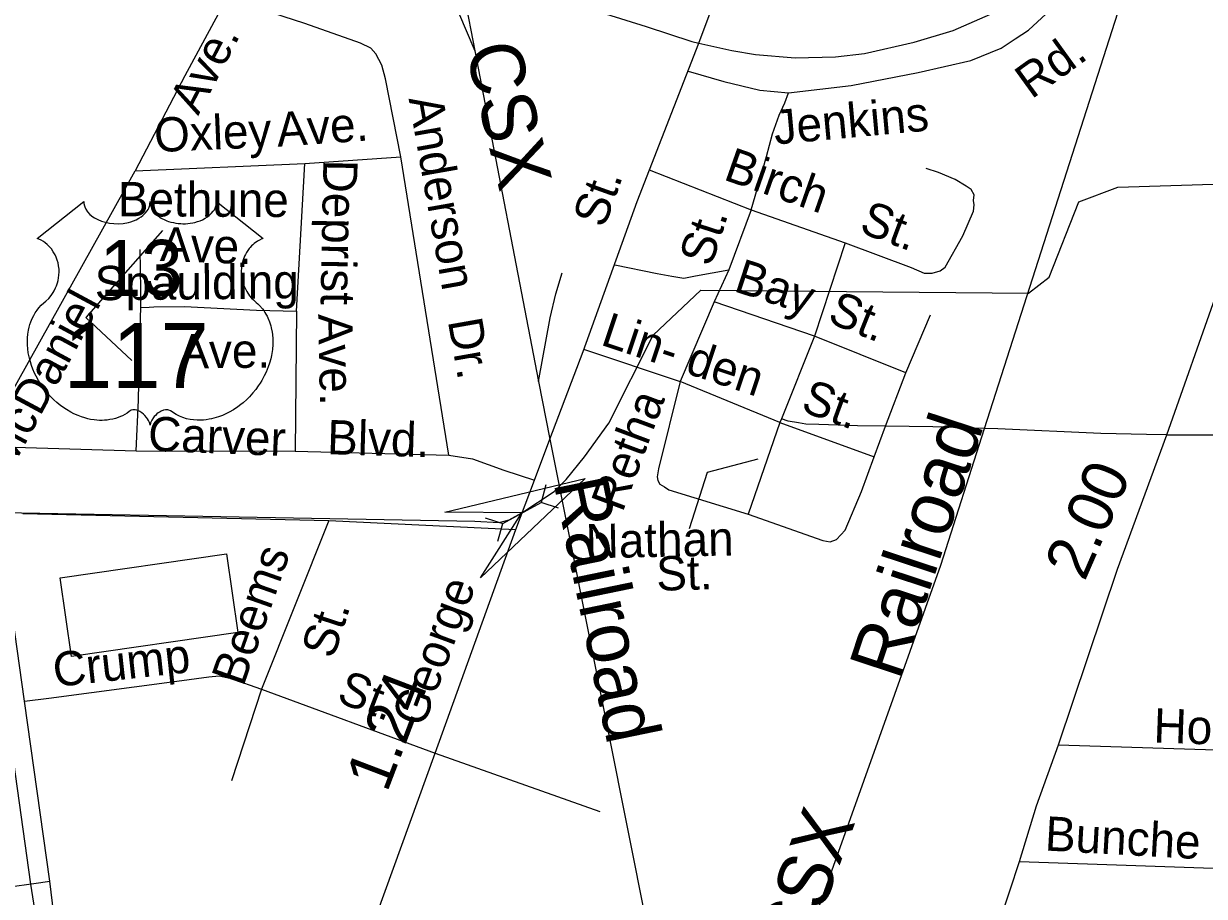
# Model space of a CAD drawing. Extents: x 2206922 to 2357709, y 510027 to 673830.
# Drawn here: x 2294711 to 2297982, y 589863 to 592281 of the extents above; entities that cross this region are included whole.
import ezdxf

# ---------------------------------------------------------------- set-up
doc = ezdxf.new("R2010")
doc.units = 0
for name, color, linetype in [('Exist Cultural Warehouse Building Footprint', 7, 'Continuous'), ('Exist Hydrographic Misc Water Feature', 7, 'Continuous'), ('Exist Railroad Mainline', 7, 'Continuous'), ('Exist Railroad Mainline Label', 7, 'Continuous'), ('Exist Railroad Siding', 7, 'Continuous'), ('Exist Road Non-System Type 51', 7, 'Continuous'), ('Exist Road Non-System Type 51 Label', 7, 'Continuous'), ('Exist Road Primary US Attributed', 7, 'Continuous'), ('Exist Road Primary US Divided Attributed', 7, 'Continuous'), ('Exist Road Primary US Label', 7, 'Continuous'), ('Exist Road Primary US Mileage Tenths English Label', 7, 'Continuous'), ('Exist Road Primary US Shield CELL', 7, 'Continuous'), ('Exist Road Primary US Shield Number Label', 7, 'Continuous'), ('Exist Road Secondary Mileage Hundredths English Label', 7, 'Continuous'), ('Exist Road Secondary Structure Culvert Attributed CELL', 7, 'Continuous'), ('Exist Road Secondary Structure Culvert CELL', 7, 'Continuous'), ('Exist Road Secondary Type 51 Attributed', 7, 'Continuous')]:
    doc.layers.add(name, color=color, linetype=linetype)

msp = doc.modelspace()

# ---------------------------------------------------------------- linework, layer by layer
at = {"layer": 'Exist Cultural Warehouse Building Footprint'}
for p, q in [((2294812, 590745.2), (2295272.8, 590811.7)), ((2295272.8, 590811.7), (2295304.3, 590593.9)), ((2294843.4, 590527.3), (2294812, 590745.2)), ((2295304.3, 590593.9), (2294843.4, 590527.3))]:
    msp.add_line(p, q, dxfattribs=at)
at = {"layer": 'Exist Hydrographic Misc Water Feature'}
msp.add_lwpolyline([(2292373.8, 590437.4), (2292665.8, 590464.3), (2293341.9, 590312.9), (2293500, 590339.2), (2293582, 590416.3), (2293679, 590791.3), (2293818.8, 590909.9), (2294052, 590938), (2295961, 590902.4), (2296028.4, 590899), (2296055.9, 590905.8), (2296091.3, 590925.3), (2296180.5, 590984.8), (2296213.7, 591018), (2296265.1, 591080.9), (2296331.9, 591173.8), (2296455, 591417.3), (2296587, 591542.5), (2297495, 591533.9), (2297552, 591578.7), (2297634, 591786.9), (2297741.9, 591827.4), (2298182.9, 591841.4)], dxfattribs=at)
at = {"layer": 'Exist Railroad Mainline'}
for p, q in [((2295916.7, 592435.2), (2295960.8, 592205.6)), ((2295960.8, 592205.6), (2296137.4, 591289.8)), ((2296137.4, 591289.8), (2296169.2, 591130))]:
    msp.add_line(p, q, dxfattribs=at)
for points in [[(2296581.3, 592226.9), (2296672.5, 592206.4), (2296738.5, 592194.9), (2296848.5, 592186.1), (2296960.5, 592189), (2297040.4, 592197.8), (2297178, 592229.2), (2297285.6, 592262), (2297389.1, 592307.1), (2297508.4, 592374), (2297609.8, 592443), (2297712.8, 592536.1), (2297791.9, 592630.6), (2297884.7, 592743.5)], [(2295078.7, 585908.9), (2295175.2, 586055.7), (2295265.7, 586200.4), (2295379.8, 586387.4), (2295452.8, 586506.1), (2295503.8, 586604.4), (2295572.5, 586731), (2295657, 586885.8), (2295735.6, 587038.3), (2295837.7, 587223.2), (2295927.9, 587421.9), (2296010.2, 587588.6), (2296079.1, 587719.1), (2296137.9, 587831.7), (2296183, 587926.2), (2296236, 588034.4), (2296300.6, 588175.1), (2296370.9, 588357.6), (2296454.6, 588576.2), (2296583.7, 588897.3), (2296737.3, 589338.6), (2297251.5, 590780.7), (2297372.9, 591159.4), (2297805, 592506.8)], [(2295916.7, 592435.2), (2296436, 592272.2), (2296562.3, 592231.2), (2296581.3, 592226.9)], [(2296169.2, 591130), (2296437.4, 589781.5), (2296454.2, 589709.6), (2296468.7, 589647.9), (2296473.4, 589565.9), (2296486.4, 589464), (2296493.5, 589340.1), (2296498.4, 589238.3), (2296491.7, 589102.3), (2296481, 588970.3), (2296466, 588852.3), (2296437.4, 588714.1), (2296406.6, 588591.8), (2296352.2, 588415.3), (2296299.8, 588263.1), (2296241.1, 588118.5), (2296151.2, 587905.8), (2296017.8, 587634.6), (2295381.3, 586441.3)]]:
    msp.add_lwpolyline(points, dxfattribs=at)
at = {"layer": 'Exist Railroad Siding'}
for points in [[(2295652.1, 592520.5), (2295758.4, 592469.6), (2295814.8, 592432.1), (2295847, 592402.4), (2295887.4, 592360.8), (2295916, 592311.3), (2295960.8, 592205.6)], [(2296137.4, 591289.8), (2296169.8, 591466.1), (2296185.1, 591532.1), (2296202.5, 591590.4)]]:
    msp.add_lwpolyline(points, dxfattribs=at)
at = {"layer": 'Exist Road Non-System Type 51'}
for p, q in [((2295490.1, 591893.5), (2295755.8, 591911.9)), ((2295889.1, 591085.2), (2295755.8, 591911.9)), ((2294666.8, 591238.9), (2295020.5, 591873)), ((2295020.5, 591873), (2295490.1, 591893.5)), ((2295467.5, 591484.2), (2295490.1, 591893.5)), ((2296443.7, 591875.2), (2296726.6, 591765.1)), ((2296726.6, 591765.1), (2296664.3, 591598.6)), ((2296726.6, 591765.1), (2296987.2, 591673.7)), ((2296987.2, 591673.7), (2296901.9, 591414.9)), ((2296664.3, 591598.6), (2296623.8, 591510.3)), ((2296623.8, 591510.3), (2296529.9, 591289.6)), ((2296901.9, 591414.9), (2296623.8, 591510.3)), ((2295467.5, 591484.2), (2295463.6, 591096.3)), ((2297154.5, 591313.4), (2297223.1, 591474)), ((2296901.9, 591414.9), (2296810.2, 591186.2)), ((2297154.5, 591313.4), (2296901.9, 591414.9)), ((2296262.3, 591379), (2296529.9, 591289.6)), ((2297098.6, 591165.2), (2297154.5, 591313.4)), ((2296806.1, 591176.1), (2296529.9, 591289.6)), ((2296810.2, 591186.2), (2296806.1, 591176.1)), ((2296806.1, 591176.1), (2296718.6, 590921.6)), ((2296806.1, 591176.1), (2297066.8, 591080.7)), ((2297066.8, 591080.7), (2297098.6, 591165.2)), ((2297878, 591142), (2298128.3, 591141.6)), ((2294686.1, 591107.4), (2295022.5, 591097.6)), ((2295022.5, 591097.6), (2295463.6, 591096.3)), ((2295463.6, 591096.3), (2295889.1, 591085.2)), ((2294708.8, 590923.5), (2295556.9, 590904.4)), ((2295556.9, 590904.4), (2295370.5, 590437.5)), ((2295556.9, 590904.4), (2296074.4, 590879.6)), ((2295370.5, 590437.5), (2295287, 590182.9)), ((2295370.5, 590437.5), (2295850.8, 590259.9)), ((2294713.6, 590403.8), (2294780.7, 590412.7)), ((2295850.8, 590259.9), (2296307.6, 590098)), ((2294739.2, 589899.3), (2294783.7, 589905.6)), ((2294672.1, 589889.9), (2294739.2, 589899.3))]:
    msp.add_line(p, q, dxfattribs=at)
for points in [[(2296830, 592088.7), (2297003.3, 592109.6), (2297188.7, 592145.2), (2297335.1, 592178.8), (2297418.6, 592212.8), (2297457.8, 592238.9), (2297494.3, 592262.4), (2297543.9, 592308.1), (2297568.7, 592331.6), (2297585.7, 592351.2), (2297622.2, 592394.3), (2297665.3, 592462.2), (2297691.4, 592487), (2297714.9, 592509.2), (2297744.9, 592524.9), (2297773.6, 592531.4), (2297797.1, 592528.8), (2297811.2, 592525.3)], [(2295755.8, 591911.9), (2295713.7, 592127.4), (2295703.3, 592165.2), (2295687.1, 592197.2), (2295672.9, 592213), (2295644.8, 592226.6), (2295490.3, 592281.3), (2295310, 592339.5), (2295288, 592341.4), (2295270.1, 592333.1), (2295250.3, 592306.9), (2295157.9, 592136.1), (2295020.5, 591873)], [(2296552.1, 592148.8), (2296651.2, 592120.3), (2296750.4, 592096.6), (2296830, 592088.7)], [(2296726.6, 591765.1), (2296750.4, 591847.2), (2296768.7, 591912.5), (2296785.7, 591975.1), (2296803.9, 592027.4), (2296819.6, 592061.3), (2296830, 592088.7)], [(2296987.2, 591673.7), (2297169.8, 591605.4), (2297205.9, 591589.7), (2297227.9, 591589.8), (2297249.8, 591596.2), (2297263.8, 591606.3), (2297312.9, 591692.7), (2297342.3, 591760.8), (2297344, 591779), (2297342.1, 591790.8), (2297343.8, 591806.8), (2297335.7, 591820.8), (2297321.7, 591830.6), (2297291.5, 591848.4), (2297245.3, 591868), (2297211.3, 591879.6)], [(2295035.5, 591494.5), (2295035.5, 591544), (2295034.2, 591654.6)], [(2296348.5, 591612.8), (2296466.3, 591588.8), (2296506.4, 591581.2), (2296540.4, 591575.5), (2296572.4, 591581.7), (2296664.3, 591598.6)], [(2295022.5, 591097.6), (2295029, 591237.4), (2295031.6, 591332.7), (2295031.6, 591381), (2295033.8, 591437.1), (2295035.5, 591494.5)], [(2295035.5, 591494.5), (2295058.7, 591495.1), (2295072.1, 591495.9), (2295156.9, 591497.2), (2295356.6, 591486.8), (2295467.5, 591484.2)], [(2296529.9, 591289.6), (2296469.4, 591047.2), (2296465.7, 591025.1), (2296467.7, 591015), (2296473.9, 591005.1), (2296486, 590997.3), (2296498, 590989.4), (2296718.6, 590921.6)], [(2297098.6, 591165.2), (2297020.6, 591166.2), (2296913.6, 591170.1), (2296878.3, 591171.4), (2296857.4, 591175.3), (2296828.7, 591179.2), (2296810.2, 591186.2)], [(2297372.9, 591159.4), (2297229.4, 591163.6), (2297098.6, 591165.2)], [(2297878, 591142), (2297821.9, 591142.7), (2297695.3, 591145.3), (2297409.5, 591158.3), (2297372.9, 591159.4)], [(2295889.1, 591085.2), (2295954.3, 591074.8), (2296041.8, 591043.4), (2296126.6, 591016)], [(2296718.6, 590921.6), (2296925, 590849.4), (2296945.1, 590845.6), (2296963, 590851.9), (2296986.8, 590878), (2297031.7, 590984.4), (2297066.8, 591080.7)], [(2294780.7, 590412.7), (2295135.6, 590459.7), (2295224.3, 590471.5), (2295253.1, 590474.1), (2295285.7, 590466.3), (2295370.5, 590437.5)], [(2297577.9, 590282.8), (2298187.9, 590263.6), (2298396.6, 590256.1), (2298832.5, 590244.9), (2298858.6, 590233.7), (2298877.2, 590218.8), (2298884.7, 590187.1), (2298877.2, 590108.8), (2298868.8, 589868.4)], [(2297469.5, 589959.6), (2298167.8, 589936.1), (2298379.8, 589931.7)]]:
    msp.add_lwpolyline(points, dxfattribs=at)
at = {"layer": 'Exist Road Non-System Type 51 Label'}
for points in [[(2295095.6, 591707.2), (2294883.1, 591466.2), (2295010.6, 591347.1)], [(2296556.1, 590882.5), (2296605.5, 591038.5), (2296745.8, 591074.9)]]:
    msp.add_lwpolyline(points, dxfattribs=at)
at = {"layer": 'Exist Road Primary US Attributed'}
for points in [[(2296169.2, 591130), (2296260.8, 591372.3), (2296410.6, 591788.1), (2296581.3, 592226.9), (2296903.4, 593088.7), (2297066.7, 593509.1), (2297344.9, 594258.4)], [(2295291.4, 588736.4), (2295313.1, 588795.5), (2295394, 588999.8), (2295578, 589509.1), (2295666.8, 589750), (2295850.8, 590259.9), (2296074.4, 590879.6), (2296126.6, 591016), (2296169.2, 591130)]]:
    msp.add_lwpolyline(points, dxfattribs=at)
at = {"layer": 'Exist Road Primary US Divided Attributed'}
for points in [[(2294293.7, 593061.2), (2294318.8, 592844.3), (2294354.3, 592592.9), (2294415, 592162.5), (2294506.1, 591492.5), (2294563.4, 591097.5), (2294587, 590916.9), (2294730.4, 589897.5), (2294767.6, 589662.4), (2294821.5, 589256.2), (2294836.7, 589149.9), (2294867.5, 588938.3), (2294908.3, 588678.1), (2294939.6, 588436.6)], [(2294951.9, 588690.1), (2294918.3, 588942.1), (2294888.1, 589146.5), (2294872.9, 589256.1), (2294812.2, 589667.9), (2294812.1, 589668.4), (2294812.1, 589668.7), (2294812.1, 589669), (2294783.8, 589905.1), (2294713.6, 590403.8), (2294713.5, 590404), (2294640.2, 590925), (2294639.7, 590928.3), (2294639.7, 590928.5), (2294639.7, 590928.7), (2294612.8, 591142.1), (2294559.4, 591497.7), (2294559.4, 591497.8), (2294559.4, 591497.9), (2294472.3, 592177.7), (2294411.6, 592606.4), (2294379.6, 592846), (2294342.6, 593035.7)]]:
    msp.add_lwpolyline(points, dxfattribs=at)
at = {"layer": 'Exist Road Primary US Shield CELL'}
msp.add_lwpolyline([(2294877.7, 591787.8), (2294878.1, 591782.4), (2294879.4, 591776.1), (2294880.4, 591772.9), (2294883.3, 591766.6), (2294888.2, 591759.3), (2294895, 591752.1), (2294902.6, 591745.7), (2294907.8, 591742.4), (2294916.6, 591737.7), (2294926.5, 591733.5), (2294937.6, 591730.3), (2294948.9, 591728), (2294961.3, 591726.7), (2294973.5, 591726.4), (2294986.8, 591727.4), (2295001.3, 591730.2), (2295008.1, 591732), (2295015.6, 591734.6), (2295022.6, 591737.5), (2295030.3, 591741.6), (2295036.4, 591745.5), (2295041.2, 591749), (2295048.1, 591755.6), (2295053.5, 591762.3), (2295055.8, 591766.1), (2295057.8, 591769.8), (2295060.5, 591777.5), (2295061.2, 591780.9), (2295061.8, 591788), (2295062.2, 591782.1), (2295062.8, 591778.3), (2295063.8, 591774.7), (2295065.3, 591770.8), (2295068.1, 591765.4), (2295071.1, 591760.8), (2295076.8, 591754), (2295080.4, 591750.7), (2295083.7, 591748), (2295092.4, 591742), (2295102.6, 591736.9), (2295107.6, 591734.7), (2295112.8, 591732.8), (2295119.3, 591730.9), (2295126.1, 591729.3), (2295132.8, 591728.1), (2295139.6, 591727.1), (2295146.6, 591726.6), (2295152.3, 591726.4), (2295159.3, 591726.5), (2295165.7, 591726.9), (2295172.3, 591727.7), (2295179.6, 591728.9), (2295185.5, 591730.2), (2295193.2, 591732.2), (2295200.2, 591734.7), (2295206.4, 591737.4), (2295214.3, 591741.6), (2295220.8, 591745.6), (2295225.5, 591749.4), (2295231.1, 591754.6), (2295236.4, 591760.7), (2295239.6, 591765.2), (2295241.8, 591769.8), (2295243.8, 591774.7), (2295245.1, 591779.9), (2295245.7, 591784.4), (2295245.8, 591788.2), (2295374.4, 591685.7), (2295371.4, 591684.6), (2295364.4, 591681.2), (2295358.8, 591677.9), (2295350, 591671.7), (2295346.2, 591668.2), (2295342.4, 591664.7), (2295338.9, 591660.9), (2295335.8, 591657.3), (2295332.1, 591652.1), (2295328.7, 591647), (2295325.5, 591641.3), (2295323.1, 591636.3), (2295319.1, 591626), (2295317.2, 591619.5), (2295316, 591613.9), (2295314.5, 591602.4), (2295314.1, 591597), (2295314.1, 591591.6), (2295314.4, 591585.9), (2295315, 591580.4), (2295315.9, 591574.7), (2295316.9, 591569.7), (2295318.5, 591563.5), (2295320.7, 591556.4), (2295323.5, 591549.5), (2295329.4, 591538.3), (2295337, 591526.9), (2295342.4, 591520.5), (2295347.7, 591515.1), (2295355.6, 591508.4), (2295359.9, 591504.6), (2295364.9, 591499.6), (2295372.9, 591490.3), (2295376.2, 591485.9), (2295379.5, 591480.9), (2295382.5, 591475.8), (2295385.6, 591470.4), (2295388, 591465.6), (2295392.5, 591454.6), (2295395.8, 591443.9), (2295397.3, 591438.2), (2295399.7, 591425.6), (2295400.6, 591419.4), (2295401.6, 591407.1), (2295401.7, 591392.2), (2295400.5, 591378), (2295397.9, 591361.6), (2295395.7, 591351.7), (2295392.3, 591340.2), (2295389, 591330.2), (2295383.1, 591315.6), (2295377.9, 591304.9), (2295371.2, 591292.5), (2295366.5, 591285), (2295361.1, 591276.9), (2295354.4, 591267.6), (2295346.5, 591257.8), (2295337, 591247.3), (2295329.3, 591239.7), (2295319.3, 591230.7), (2295313.2, 591225.7), (2295304.6, 591219.2), (2295292.7, 591211.3), (2295281, 591204.5), (2295271.1, 591199.4), (2295262.3, 591195.6), (2295250.9, 591191.3), (2295231.9, 591186), (2295225, 591184.6), (2295216.8, 591183.4), (2295209.1, 591182.6), (2295201.7, 591182.2), (2295191.6, 591182.2), (2295181.7, 591182.9), (2295172.3, 591184.3), (2295162.5, 591186.3), (2295152.2, 591189.4), (2295142.9, 591193), (2295133.5, 591197.7), (2295117.6, 591207.7), (2295113, 591210.1), (2295110.4, 591210.8), (2295104.2, 591211.1), (2295098.5, 591209.9), (2295092.6, 591207.5), (2295089, 591205.6), (2295084.2, 591202.5), (2295080.6, 591199.6), (2295076.2, 591195.4), (2295073.1, 591192), (2295070.8, 591189.2), (2295066.3, 591182.2), (2295064.8, 591178.8), (2295063.1, 591174.5), (2295061.6, 591168.1), (2295059.6, 591176.1), (2295057.2, 591181.5), (2295054.5, 591186), (2295051.7, 591190.1), (2295047.2, 591195.2), (2295043.1, 591199.1), (2295038.3, 591203), (2295033.1, 591206.2), (2295029, 591208.3), (2295025.2, 591209.7), (2295020.6, 591210.9), (2295016.8, 591211.2), (2295013.6, 591211.1), (2295009.4, 591210.1), (2295003.5, 591205.9), (2294998, 591202.1), (2294992, 591198.4), (2294984.9, 591194.6), (2294979.7, 591192.2), (2294973.4, 591189.7), (2294966.1, 591187.3), (2294958.2, 591185.3), (2294950.1, 591183.7), (2294943, 591182.5), (2294935.3, 591181.8), (2294928.4, 591181.6), (2294921.2, 591181.7), (2294914.4, 591182.2), (2294906.6, 591182.9), (2294896.9, 591184.4), (2294888.8, 591186.2), (2294880.3, 591188.5), (2294871.6, 591191.2), (2294862.2, 591194.8), (2294850.5, 591199.9), (2294842.4, 591204), (2294829.6, 591211.4), (2294814.5, 591221.8), (2294803.2, 591231), (2294794.9, 591238.5), (2294782.7, 591251), (2294775.5, 591259.1), (2294764.2, 591273.7), (2294757, 591284.3), (2294752.3, 591292), (2294745.5, 591304.5), (2294741.7, 591312.3), (2294736.9, 591323.7), (2294733, 591334.1), (2294729.8, 591344), (2294728.1, 591350.3), (2294725.7, 591361.3), (2294724.2, 591369.2), (2294722.8, 591379.9), (2294722, 591391.2), (2294721.8, 591401.6), (2294722.1, 591410.3), (2294723.1, 591420.4), (2294724.8, 591431.1), (2294726.8, 591440.3), (2294728.7, 591446.9), (2294731.4, 591454.9), (2294735, 591463.8), (2294739.3, 591472.3), (2294743.4, 591479.4), (2294748.4, 591487), (2294753.5, 591493.5), (2294760, 591500.6), (2294766.9, 591507.1), (2294773.1, 591512.2), (2294780.6, 591519.5), (2294784.4, 591523.9), (2294789.1, 591530.1), (2294792.8, 591535.8), (2294795.8, 591540.9), (2294799.7, 591548.4), (2294802.1, 591554), (2294805, 591562.7), (2294806.5, 591568.8), (2294808, 591576.6), (2294809, 591584), (2294809.4, 591593.2), (2294809.2, 591600.8), (2294808.2, 591609.7), (2294806.5, 591618.2), (2294804.5, 591625.6), (2294801.3, 591634.1), (2294798.4, 591640.4), (2294793.4, 591648.8), (2294788, 591656.6), (2294782.3, 591663), (2294776.6, 591668.7), (2294771.2, 591673), (2294765.9, 591676.7), (2294759.4, 591680.6), (2294753.1, 591683.7), (2294749.1, 591685.3)], close=True, dxfattribs=at)
at = {"layer": 'Exist Road Secondary Structure Culvert Attributed CELL'}
msp.add_lwpolyline([(2295878.1, 590927.3), (2296267.1, 591020.8), (2295977, 590745.3), (2296091.3, 590925.3)], close=True, dxfattribs=at)
at = {"layer": 'Exist Road Secondary Structure Culvert CELL'}
for p, q in [((2296157.5, 591003.2), (2296144.4, 590954.2)), ((2296038.2, 590896.4), (2296144.4, 590954.2)), ((2296192.7, 590938.4), (2296144.4, 590954.2)), ((2295989.9, 590912.1), (2296038.2, 590896.4)), ((2296025.1, 590847.3), (2296038.2, 590896.4))]:
    msp.add_line(p, q, dxfattribs=at)
at = {"layer": 'Exist Road Secondary Type 51 Attributed'}
msp.add_lwpolyline([(2295809.5, 584493.6), (2296145.8, 585721), (2296408.5, 586631.4), (2296443.7, 586799.5), (2296549.4, 587135.8), (2296567.7, 587201.1), (2296756, 587779.6), (2297102.8, 588842.5), (2297171.1, 589045.3), (2297271.2, 589353.1), (2297362.5, 589635.1), (2297469.5, 589959.6), (2297516.5, 590114.3), (2297577.9, 590282.8), (2297741, 590769.2), (2297878, 591142), (2298017.7, 591537), (2298156.1, 591978.9), (2298244.3, 592237.4), (2298354.6, 592573.7)], dxfattribs=at)

# ---------------------------------------------------------------- texts
at = {"layer": 'Exist Railroad Mainline Label'}
for s, rotation, p in [('CSX', 283.5036, (2295934.4, 592211.5)), ('Railroad', 71.7891, (2297138.3, 590458)), ('Railroad', 281.6343, (2296178.6, 591010.1)), ('CSX', 69.9643, (2296874.5, 589682.7))]:
    msp.add_text(s, height=150, rotation=rotation, dxfattribs=at).set_placement(p)
at = {"layer": 'Exist Road Non-System Type 51 Label'}
for s, rotation, p in [('Ave.', 62.4246, (2295194.7, 592023.9)), ('Rd.', 35.8744, (2297503, 592069.7)), ('Anderson', 280.0002, (2295777.4, 592073)), ('Jenkins', 5.2455, (2296792.8, 591945.5)), ('Oxley', 2.4998, (2295074.8, 591924.6)), ('Ave.', 3.9613, (2295414.8, 591939.5)), ('Birch', 340.6732, (2296646.6, 591849.6)), ('Deprist', 268.9236, (2295541.5, 591904.6)), ('Bethune', 359.7095, (2294972.2, 591747.2)), ('St.', 339.4918, (2297022.4, 591703.8)), ('St.', 72.0478, (2296615.6, 591604.5)), ('Ave.', 358.0366, (2295088, 591623.1)), ('Spaulding', 0.5456, (2294908.6, 591514.2)), ('Bay', 341.9878, (2296675, 591540.4)), ('McDaniel', 61.6783, (2294676.3, 591041.6)), ('St.', 338.109, (2296934.4, 591454.9)), ('Ave.', 271.1978, (2295527, 591476)), ('Lin- den', 341.5514, (2296306.1, 591392.2)), ('Dr.', 280.0002, (2295886, 591457.2)), ('Ave.', 0.5456, (2295140.3, 591325.4)), ('St.', 339.9006, (2296860.5, 591208.6)), ('Retha', 69.5227, (2296370, 590924.4)), ('Carver', 357.7256, (2295054.7, 591097.8)), ('Blvd.', 358.3123, (2295551, 591088.1)), ('Nathan', 1.1326, (2296269, 590799.5)), ('Beems', 70.6734, (2295319.4, 590441.5)), ('St.', 1.6577, (2296465, 590709.6)), ('St.', 71.9914, (2295568.9, 590518)), ('Crump', 6.3045, (2294797.6, 590442.8)), ('St.', 339.0689, (2295574.7, 590403.4)), ('House', 358.052, (2297840, 590289.4)), ('Bunche', 356.7858, (2297538.6, 589990.5))]:
    msp.add_text(s, height=95, rotation=rotation, dxfattribs=at).set_placement(p)
at = {"layer": 'Exist Road Primary US Label'}
for s, rotation, p in [('St.', 70.3334, (2296319.5, 591711.5)), ('George', 69.7232, (2295817.7, 590327.5))]:
    msp.add_text(s, height=95, rotation=rotation, dxfattribs=at).set_placement(p)
at = {"layer": 'Exist Road Primary US Mileage Tenths English Label'}
msp.add_text('1.24', height=125, rotation=69.1437, dxfattribs=at).set_placement((2295717.5, 590148.3))
at = {"layer": 'Exist Road Primary US Shield Number Label'}
for s, height, p in [('13', 155, (2294921.5, 591526.5)), ('117', 180, (2294822.6, 591271.6))]:
    msp.add_text(s, height=height, dxfattribs=at).set_placement(p)
at = {"layer": 'Exist Road Secondary Mileage Hundredths English Label'}
msp.add_text('2.00', height=125, rotation=66.4675, dxfattribs=at).set_placement((2297650, 590733.3))

doc.saveas('drawing.dxf')
